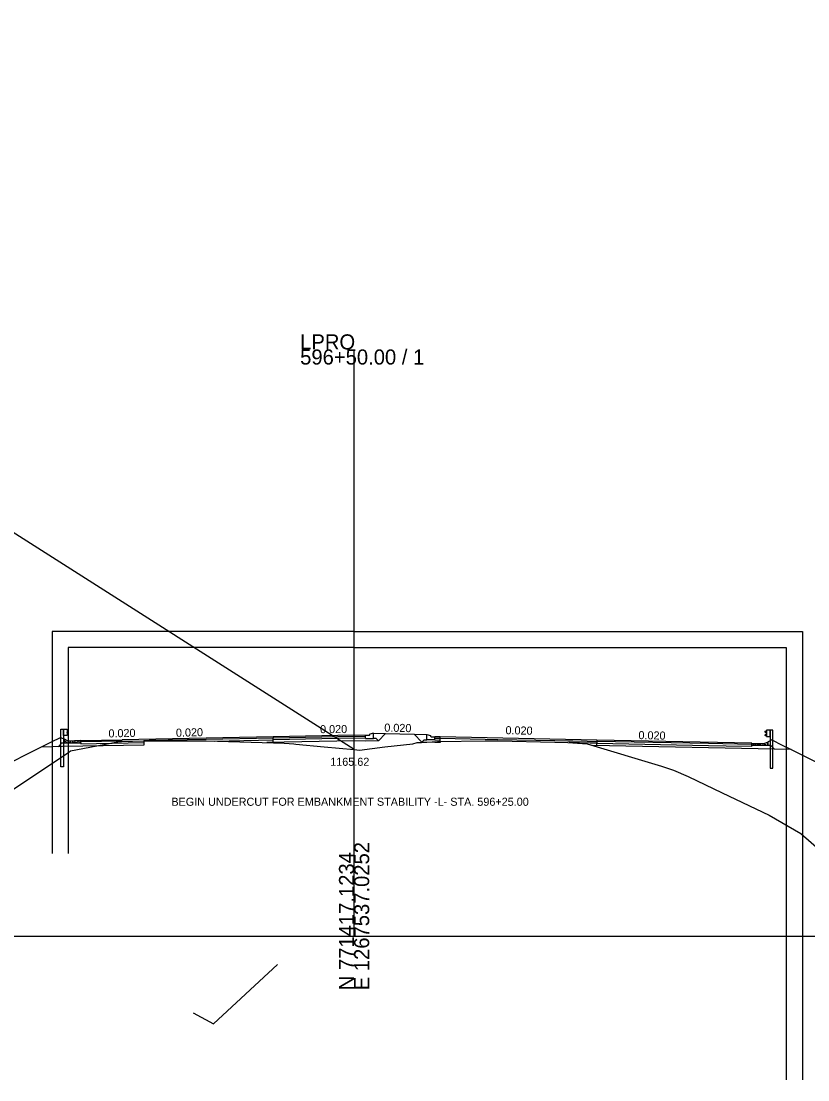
# Model space of a CAD drawing. Extents: x -3833 to 1267678, y -522 to 773248.
# Drawn here: x 88.3 to 234.1, y 7473.4 to 7669.7 of the extents above; entities that cross this region are included whole.
import ezdxf

# ---------------------------------------------------------------- set-up
doc = ezdxf.new("R2010")
doc.units = 0
for name, color, linetype in [('Exist Cross Section Cell', 7, 'Continuous'), ('Exist XS Center Line Elevation Label', 7, 'Continuous'), ('Exist XS Ground Line', 7, 'Continuous'), ('Prop CMT DNC', 7, 'Continuous'), ('Prop CMT Guardrail Graphics', 7, 'Continuous'), ('Prop CMT Pvmt Course 1', 7, 'Continuous'), ('Prop CMT Pvmt Course 2', 7, 'Continuous'), ('Prop CMT Pvmt Course 4', 7, 'Continuous'), ('Prop CMT Shld Paved Course 1', 7, 'Continuous'), ('Prop CMT Shld Paved Course 2', 7, 'Continuous'), ('Prop CMT Shld Paved Course 4', 7, 'Continuous'), ('Prop CMT Slope Grass', 7, 'Continuous'), ('Prop CMT Subgrade Earthwork', 7, 'Continuous'), ('Prop Conc Curb and Gutter', 7, 'Continuous'), ('Prop Conc Island Cover', 7, 'Continuous'), ('Prop XS Finish Grade', 7, 'Continuous'), ('Prop XS SE Text', 7, 'Continuous'), ('Scratch_Level_1', 7, 'Continuous'), ('Scratch_Level_3', 7, 'Continuous'), ('Scratch_Level_5', 7, 'Continuous'), ('Typical Curb CELL', 7, 'Continuous')]:
    doc.layers.add(name, color=color, linetype=linetype)

msp = doc.modelspace()

# ---------------------------------------------------------------- linework, layer by layer
at = {"layer": 'Exist Cross Section Cell'}
for p, q in [((150, 7500), (150, 7608.81)), ((0, 7500), (150, 7500)), ((150, 7500), (300, 7500))]:
    msp.add_line(p, q, dxfattribs=at)
at = {"layer": 'Exist XS Ground Line'}
for p, q in [((97.42, 7534.37), (104.91, 7535.79)), ((104.91, 7535.79), (106.52, 7536.1)), ((106.52, 7536.1), (106.87, 7536.1)), ((106.87, 7536.1), (110.94, 7536.25)), ((110.94, 7536.25), (112, 7536.25)), ((112, 7536.25), (122.56, 7536.24)), ((122.56, 7536.24), (135.03, 7535.89)), ((135.03, 7535.89), (136.17, 7535.86)), ((136.17, 7535.86), (138.81, 7535.71)), ((138.81, 7535.71), (139.17, 7535.62)), ((139.17, 7535.62), (144.43, 7535.15)), ((155.71, 7535.12), (160.87, 7535.71)), ((160.87, 7535.71), (161.71, 7535.93)), ((161.71, 7535.93), (162.5, 7535.96)), ((162.5, 7535.96), (165.44, 7536.1)), ((165.44, 7536.1), (174.31, 7536.23)), ((174.31, 7536.23), (176.65, 7536.27)), ((176.65, 7536.27), (187.22, 7535.99)), ((187.22, 7535.99), (189.65, 7535.93)), ((189.65, 7535.93), (190.53, 7535.87)), ((190.53, 7535.87), (193.21, 7535.69)), ((193.21, 7535.69), (207.01, 7531.54)), ((65.47, 7512.99), (97.09, 7534.15)), ((97.09, 7534.15), (97.42, 7534.37)), ((144.43, 7535.15), (150, 7534.62)), ((150, 7534.62), (151.01, 7534.52)), ((151.01, 7534.52), (155.71, 7535.12)), ((207.01, 7531.54), (209.24, 7530.79)), ((209.24, 7530.79), (211.95, 7529.63)), ((211.95, 7529.63), (218.22, 7526.59)), ((218.22, 7526.59), (226.93, 7522.47)), ((226.93, 7522.47), (232.84, 7519.06)), ((232.84, 7519.06), (241.36, 7511.58))]:
    msp.add_line(p, q, dxfattribs=at)
at = {"layer": 'Prop CMT Guardrail Graphics'}
for p, q in [((95.62, 7535.91), (95.62, 7538.41)), ((95.62, 7538.41), (96.11, 7538.41)), ((96.11, 7538.41), (96.11, 7535.9)), ((96.11, 7537.23), (96.11, 7538.41)), ((96.11, 7538.41), (96.78, 7538.41)), ((96.78, 7538.41), (96.78, 7537.23)), ((96.78, 7538.33), (96.78, 7537.31)), ((96.88, 7538.31), (96.78, 7538.33)), ((96.79, 7537.86), (97.02, 7538.06)), ((96.79, 7537.77), (96.79, 7537.86)), ((97.02, 7537.57), (96.79, 7537.77)), ((97.02, 7538.21), (96.88, 7538.31)), ((97.02, 7538.06), (97.02, 7538.21)), ((97.02, 7537.43), (97.02, 7537.57)), ((226.24, 7538.01), (226.39, 7538.11)), ((226.24, 7537.86), (226.24, 7538.01)), ((226.47, 7537.66), (226.24, 7537.86)), ((226.24, 7537.37), (226.47, 7537.57)), ((226.39, 7538.11), (226.49, 7538.13)), ((226.47, 7537.57), (226.47, 7537.66)), ((226.49, 7538.21), (226.49, 7537.03)), ((227.15, 7538.21), (226.49, 7538.21)), ((226.49, 7538.13), (226.49, 7537.11)), ((227.64, 7538.21), (227.15, 7538.21)), ((227.15, 7537.03), (227.15, 7538.21)), ((227.15, 7538.21), (227.15, 7535.7)), ((227.64, 7535.71), (227.64, 7538.21)), ((95.62, 7531.4), (95.62, 7535.91)), ((96.78, 7537.23), (96.11, 7537.23)), ((96.11, 7535.9), (96.11, 7531.4)), ((96.78, 7537.31), (96.88, 7537.33)), ((96.88, 7537.33), (97.02, 7537.43)), ((226.24, 7537.23), (226.24, 7537.37)), ((226.39, 7537.13), (226.24, 7537.23)), ((226.49, 7537.11), (226.39, 7537.13)), ((226.49, 7537.03), (227.15, 7537.03)), ((227.15, 7535.7), (227.15, 7531.2)), ((227.64, 7531.2), (227.64, 7535.71)), ((96.11, 7531.4), (95.62, 7531.4)), ((227.15, 7531.2), (227.64, 7531.2))]:
    msp.add_line(p, q, dxfattribs=at)
at = {"layer": 'Prop CMT Pvmt Course 1'}
for p, q in [((135, 7536.99), (107, 7536.43)), ((107, 7536.43), (107, 7536.43)), ((107, 7536.18), (111, 7536.26)), ((107, 7536.18), (107, 7536.18)), ((135, 7536.74), (135, 7536.74)), ((195, 7536.39), (165.98, 7536.96)), ((165.98, 7536.71), (165.98, 7536.71)), ((195, 7536.39), (195, 7536.39)), ((195, 7536.39), (195, 7536.14)), ((223.73, 7535.82), (195, 7536.39)), ((195, 7536.14), (195, 7536.14)), ((195, 7536.14), (195, 7536.14))]:
    msp.add_line(p, q, dxfattribs=at)
at = {"layer": 'Prop CMT Pvmt Course 2'}
for p, q in [((150, 7537.04), (135, 7536.74)), ((135, 7536.74), (135, 7536.74)), ((135, 7536.41), (135, 7536.41)), ((135, 7536.41), (135, 7536.41)), ((135, 7536.41), (135, 7536.41)), ((152.09, 7536.99), (150, 7537.04)), ((152.09, 7536.99), (152.09, 7536.99)), ((152.09, 7536.66), (152.09, 7536.66)), ((152.09, 7536.66), (152.09, 7536.66)), ((152.09, 7536.66), (152.09, 7536.66)), ((165.98, 7536.38), (165.98, 7536.71)), ((165.98, 7536.71), (165.98, 7536.71)), ((165.98, 7536.38), (165.98, 7536.38)), ((195, 7536.14), (195, 7535.81)), ((215.7, 7535.73), (195, 7536.14)), ((195, 7535.81), (215.7, 7535.4)), ((223.73, 7535.57), (215.7, 7535.73)), ((215.7, 7535.4), (219.01, 7535.32)), ((219.01, 7535.32), (223.73, 7535.24))]:
    msp.add_line(p, q, dxfattribs=at)
at = {"layer": 'Prop CMT Pvmt Course 4'}
for p, q in [((124.14, 7536.19), (124.14, 7536.19)), ((124.14, 7536.19), (124.14, 7536.19)), ((126.71, 7536.13), (126.71, 7536.13)), ((126.71, 7536.12), (126.71, 7536.12)), ((150, 7536.71), (135, 7536.41)), ((135, 7536.41), (135, 7536.41)), ((135, 7536.41), (135, 7536.41)), ((135.01, 7535.95), (135, 7536.41)), ((135, 7536.41), (135, 7536.41)), ((135.01, 7535.95), (135.01, 7535.95)), ((135.01, 7535.95), (135.01, 7535.95)), ((135.01, 7535.95), (135.01, 7535.95)), ((135.01, 7535.95), (135.01, 7535.95)), ((135.01, 7535.95), (135.01, 7535.95)), ((152.09, 7536.65), (150, 7536.71)), ((152.08, 7536.2), (152.08, 7536.2)), ((152.08, 7536.2), (152.08, 7536.2)), ((154.09, 7536.7), (153.59, 7536.68)), ((154.51, 7536.23), (154.09, 7536.7)), ((162.54, 7536), (162.99, 7536.44)), ((162.54, 7536), (162.54, 7536)), ((162.99, 7536.44), (163.49, 7536.43)), ((164.99, 7536.4), (165.98, 7536.38)), ((165.98, 7536.1), (165.98, 7536.38)), ((193.76, 7535.84), (189.85, 7535.91)), ((195, 7535.81), (193.76, 7535.84)), ((195, 7535.36), (195, 7535.81))]:
    msp.add_line(p, q, dxfattribs=at)
at = {"layer": 'Prop CMT Shld Paved Course 1'}
for p, q in [((96.96, 7535.93), (96.96, 7535.93)), ((96.96, 7535.93), (96.96, 7535.93)), ((96.96, 7535.93), (96.96, 7535.93)), ((96.96, 7535.93), (96.96, 7535.93)), ((96.96, 7535.93), (96.96, 7535.93)), ((96.96, 7535.93), (96.96, 7535.93)), ((97.01, 7536.2), (97.01, 7536.2)), ((97.01, 7536.2), (97.01, 7536.2)), ((97.01, 7536.2), (97.01, 7536.2)), ((99.33, 7536.28), (107, 7536.43)), ((107, 7536.18), (99.33, 7536.03)), ((107, 7536.18), (107, 7536.18)), ((150, 7537.29), (135, 7536.99)), ((135, 7536.99), (135, 7536.99)), ((135, 7536.99), (135, 7536.74)), ((135, 7536.74), (135, 7536.74)), ((135, 7536.74), (135, 7536.74)), ((152.09, 7537.24), (150, 7537.29)), ((152.09, 7537.24), (152.09, 7537.24)), ((152.09, 7536.99), (152.09, 7536.99)), ((152.09, 7536.99), (152.09, 7536.99)), ((165.98, 7536.96), (164.99, 7536.98)), ((164.99, 7536.73), (165.98, 7536.71)), ((165.98, 7536.71), (165.98, 7536.96)), ((165.98, 7536.96), (165.98, 7536.96))]:
    msp.add_line(p, q, dxfattribs=at)
at = {"layer": 'Prop CMT Shld Paved Course 2'}
for p, q in [((96.62, 7535.59), (96.62, 7535.59)), ((96.62, 7535.59), (96.62, 7535.59)), ((96.62, 7535.59), (96.62, 7535.59)), ((96.62, 7535.59), (96.62, 7535.59)), ((96.96, 7535.93), (96.96, 7535.93)), ((96.96, 7535.93), (96.96, 7535.93)), ((107, 7536.11), (107, 7536.11)), ((107, 7535.85), (107, 7535.85)), ((112, 7536.28), (111, 7536.26)), ((122.56, 7536.5), (112, 7536.28)), ((112, 7536.25), (112, 7536.25)), ((135, 7536.74), (122.56, 7536.5)), ((122.56, 7536.5), (122.56, 7536.5)), ((122.56, 7536.5), (122.56, 7536.5)), ((122.56, 7536.24), (122.56, 7536.24)), ((122.56, 7536.24), (122.56, 7536.24)), ((124.14, 7536.19), (135, 7536.41)), ((124.14, 7536.19), (124.14, 7536.19)), ((124.14, 7536.19), (124.14, 7536.19)), ((135, 7536.41), (135, 7536.74)), ((135, 7536.74), (135, 7536.74)), ((135, 7536.41), (135, 7536.41)), ((165.98, 7536.71), (165.98, 7536.71)), ((165.98, 7536.71), (165.98, 7536.71)), ((165.98, 7536.71), (174.31, 7536.56)), ((165.98, 7536.38), (165.98, 7536.38)), ((165.98, 7536.38), (165.98, 7536.38)), ((165.98, 7536.38), (165.98, 7536.38)), ((165.98, 7536.38), (165.98, 7536.38)), ((174.31, 7536.56), (174.31, 7536.56)), ((174.31, 7536.56), (176.65, 7536.51)), ((174.31, 7536.23), (174.31, 7536.23)), ((176.65, 7536.51), (176.65, 7536.51)), ((176.65, 7536.51), (187.22, 7536.3)), ((176.65, 7536.27), (176.65, 7536.27)), ((187.22, 7536.3), (187.22, 7536.3)), ((187.22, 7536.3), (189.65, 7536.25)), ((187.22, 7535.99), (187.22, 7535.99)), ((189.65, 7536.25), (189.65, 7536.25)), ((189.65, 7536.25), (189.65, 7536.25)), ((189.65, 7536.25), (190.53, 7536.23)), ((189.65, 7535.93), (189.65, 7535.93)), ((189.65, 7535.93), (189.65, 7535.93)), ((189.85, 7535.91), (189.85, 7535.91)), ((190.53, 7536.23), (190.53, 7536.23)), ((190.53, 7536.23), (193.21, 7536.18)), ((190.53, 7535.9), (190.53, 7535.9)), ((193.21, 7536.18), (195, 7536.14)), ((195, 7536.14), (195, 7536.14)), ((195, 7535.81), (195, 7535.81)), ((195, 7535.81), (195, 7535.81))]:
    msp.add_line(p, q, dxfattribs=at)
at = {"layer": 'Prop CMT Shld Paved Course 4'}
for p, q in [((95.1, 7535.15), (95.82, 7535.86)), ((95.82, 7535.86), (96.32, 7535.86)), ((99.34, 7535.7), (111, 7535.93)), ((99.34, 7535.86), (99.34, 7535.7)), ((223.73, 7535.4), (223.73, 7535.24)), ((227.26, 7535.4), (226.75, 7535.4)), ((227.97, 7534.7), (227.26, 7535.4))]:
    msp.add_line(p, q, dxfattribs=at)
at = {"layer": 'Prop CMT Slope Grass'}
for p, q in [((153.59, 7537.68), (155.85, 7537.63)), ((93.71, 7535.93), (91.98, 7535.07)), ((95.63, 7536.89), (93.71, 7535.93)), ((95.63, 7536.89), (96.32, 7536.54)), ((161.12, 7537.49), (163.49, 7537.43)), ((227.45, 7536.43), (226.75, 7536.08)), ((227.45, 7536.43), (229.36, 7535.47)), ((229.36, 7535.47), (231.03, 7534.64))]:
    msp.add_line(p, q, dxfattribs=at)
at = {"layer": 'Prop CMT Subgrade Earthwork'}
for p, q in [((154.51, 7536.23), (155.85, 7537.63)), ((111, 7536.25), (111.01, 7535.44)), ((150, 7536.26), (133.82, 7535.92)), ((152.08, 7536.2), (150, 7536.26)), ((154.51, 7536.23), (152.08, 7536.2)), ((162.54, 7536), (161.12, 7537.49)), ((164.99, 7535.94), (162.54, 7536)), ((165.98, 7535.92), (164.99, 7535.94)), ((165.98, 7536.1), (165.98, 7535.92)), ((95.94, 7535.17), (91.98, 7535.07)), ((111.01, 7535.44), (95.94, 7535.17)), ((231.03, 7534.64), (194.26, 7535.37))]:
    msp.add_line(p, q, dxfattribs=at)
at = {"layer": 'Prop Conc Curb and Gutter'}
for p, q in [((153.59, 7537.68), (152.94, 7537.47)), ((153.59, 7536.68), (153.59, 7537.68)), ((152.78, 7537.25), (152.09, 7537.24)), ((152.09, 7536.65), (152.09, 7537.24)), ((152.09, 7536.65), (153.59, 7536.68)), ((152.84, 7537.33), (152.84, 7537.31)), ((163.49, 7536.43), (163.49, 7537.43)), ((163.49, 7537.43), (164.14, 7537.21)), ((164.99, 7536.4), (163.49, 7536.43)), ((164.24, 7537.07), (164.24, 7537.06)), ((164.3, 7536.99), (164.99, 7536.98)), ((164.99, 7536.4), (164.99, 7536.98))]:
    msp.add_line(p, q, dxfattribs=at)
for centre, radius, start, end in [((152.78, 7537.31), 0.0625, 271.1458, 360), ((152.98, 7537.33), 0.146, 108.435, 180), ((164.09, 7537.07), 0.146, 0, 71.565), ((164.3, 7537.06), 0.0625, 180, 268.8542)]:
    msp.add_arc(centre, radius, start, end, dxfattribs=at)
at = {"layer": 'Prop Conc Island Cover'}
for p, q in [((163.49, 7537.43), (163.49, 7537.43)), ((163.49, 7537.18), (163.49, 7537.18))]:
    msp.add_line(p, q, dxfattribs=at)
at = {"layer": 'Prop XS Finish Grade'}
for p, q in [((155.85, 7537.63), (161.12, 7537.49)), ((163.49, 7537.43), (163.49, 7537.43)), ((91.98, 7535.07), (46.06, 7512.11)), ((231.03, 7534.64), (274.76, 7512.77))]:
    msp.add_line(p, q, dxfattribs=at)
at = {"layer": 'Scratch_Level_1'}
msp.add_line((150, 7534.62), (-62.25, 7669.68), dxfattribs=at)
at = {"layer": 'Scratch_Level_3'}
msp.add_lwpolyline([(111, 7536.25), (111.01, 7535.44)], dxfattribs=at)
at = {"layer": 'Scratch_Level_5'}
for p, q in [((123.96, 7483.74), (135.81, 7494.76)), ((120.17, 7485.84), (123.96, 7483.74))]:
    msp.add_line(p, q, dxfattribs=at)
for points in [[(150, 7556.52), (94, 7556.52), (94, 7515.35)], [(150, 7556.52), (233.14, 7556.52), (233.14, 7473.39)], [(150, 7553.52), (97, 7553.52), (97, 7515.35)], [(150, 7553.52), (230.14, 7553.52), (230.14, 7473.39)]]:
    msp.add_lwpolyline(points, dxfattribs=at)
at = {"layer": 'Typical Curb CELL'}
for p, q in [((96.32, 7535.86), (96.32, 7536.54)), ((97.01, 7536.2), (96.32, 7536.54)), ((96.32, 7535.86), (99.34, 7535.86)), ((96.36, 7536.16), (96.51, 7536.21)), ((96.5, 7536.12), (96.36, 7536.16)), ((96.51, 7536.21), (96.5, 7536.12)), ((97.03, 7536.08), (96.93, 7536.01)), ((96.93, 7536.01), (97.09, 7535.97)), ((99.33, 7536.28), (97.01, 7536.2)), ((97.09, 7535.97), (97.03, 7536.08)), ((97.77, 7536.14), (97.74, 7536.02)), ((97.74, 7536.02), (97.86, 7536.02)), ((97.86, 7536.02), (97.77, 7536.14)), ((98.28, 7536.08), (98.18, 7536.01)), ((98.18, 7536.01), (98.34, 7535.97)), ((98.34, 7535.97), (98.28, 7536.08)), ((99.02, 7536.14), (98.99, 7536.02)), ((98.99, 7536.02), (99.11, 7536.02)), ((99.11, 7536.02), (99.02, 7536.14)), ((99.34, 7536.28), (99.34, 7536.28)), ((99.34, 7535.86), (99.34, 7536.27)), ((223.73, 7535.82), (223.73, 7535.82)), ((223.73, 7535.4), (223.73, 7535.81)), ((223.74, 7535.82), (226.06, 7535.74)), ((223.97, 7535.56), (224.06, 7535.67)), ((224.09, 7535.56), (223.97, 7535.56)), ((224.06, 7535.67), (224.09, 7535.56)), ((224.73, 7535.5), (224.8, 7535.62)), ((224.9, 7535.54), (224.73, 7535.5)), ((224.8, 7535.62), (224.9, 7535.54)), ((225.22, 7535.56), (225.3, 7535.67)), ((225.34, 7535.56), (225.22, 7535.56)), ((225.3, 7535.67), (225.34, 7535.56)), ((225.98, 7535.5), (226.05, 7535.62)), ((226.15, 7535.54), (225.98, 7535.5)), ((226.05, 7535.62), (226.15, 7535.54)), ((226.06, 7535.74), (226.75, 7536.08)), ((226.56, 7535.75), (226.58, 7535.66)), ((226.72, 7535.7), (226.56, 7535.75)), ((226.58, 7535.66), (226.72, 7535.7)), ((226.75, 7535.4), (226.75, 7536.08)), ((226.75, 7535.4), (223.73, 7535.4))]:
    msp.add_line(p, q, dxfattribs=at)
for centre in [(96.39, 7536.25), (96.49, 7535.98), (96.61, 7536.03), (96.86, 7536.06), (96.88, 7536), (97.06, 7535.92), (97.08, 7536.02), (97.28, 7535.98), (97.33, 7536.1), (97.45, 7536.07), (97.48, 7535.94), (97.54, 7535.98), (97.73, 7535.98), (97.85, 7536.03), (97.95, 7536.02), (98.04, 7535.97), (98.1, 7536.11), (98.11, 7536.06), (98.13, 7536), (98.33, 7536.02), (98.53, 7535.98), (98.57, 7536.1), (98.62, 7536.07), (98.7, 7536.07), (98.73, 7535.94), (98.79, 7535.98), (98.85, 7536.15), (99.22, 7536.23), (99.25, 7536.1), (223.82, 7535.64), (223.86, 7535.77), (224.23, 7535.69), (224.37, 7535.61), (224.45, 7535.6), (224.5, 7535.64), (224.74, 7535.56), (224.95, 7535.54), (224.96, 7535.59), (224.97, 7535.65), (225.13, 7535.56), (225.22, 7535.57), (225.62, 7535.61), (225.75, 7535.64), (225.99, 7535.56), (226.2, 7535.54), (226.21, 7535.59), (226.47, 7535.57), (226.69, 7535.79), (224.29, 7535.51), (224.34, 7535.48), (224.55, 7535.52), (225.03, 7535.51), (225.34, 7535.51), (225.53, 7535.51), (225.59, 7535.48), (225.8, 7535.52), (226.02, 7535.46), (226.59, 7535.51)]:
    msp.add_circle(centre, 0.00802, dxfattribs=at)
for centre, start, end in [((99.33, 7536.27), 0, 92.048), ((223.74, 7535.81), 87.952, 180)]:
    msp.add_arc(centre, 0.0104, start, end, dxfattribs=at)

# ---------------------------------------------------------------- texts
at = {"layer": 'Exist Cross Section Cell'}
for s, p in [('LPRO', (140, 7608.81)), ('596+50.00 / 1', (140, 7606.01))]:
    msp.add_text(s, height=2.8, dxfattribs=at).set_placement(p)
for s, p in [('E 1267537.0252', (152.8, 7490)), ('N 771417.1234', (150, 7490))]:
    msp.add_text(s, height=2.8, rotation=90, dxfattribs=at).set_placement(p)
at = {"layer": 'Exist XS Center Line Elevation Label'}
for s, p in [('1165.62', (145.57, 7531.61)), ('BEGIN UNDERCUT FOR EMBANKMENT STABILITY -L- STA. 596+25.00', (116.12, 7524.2))]:
    msp.add_text(s, height=1.5, dxfattribs=at).set_placement(p)
at = {"layer": 'Prop CMT DNC'}
for p in [(101, 7536.31), (135, 7536.99), (135, 7536.99), (150, 7537.29), (215.7, 7535.98), (219.77, 7535.9)]:
    msp.add_text('X', height=0.00025, dxfattribs=at).set_placement(p)
at = {"layer": 'Prop XS SE Text'}
for rotation, p in [(358.8542, (155.59, 7537.95)), (1.397, (104.47, 7536.86)), (1.397, (116.98, 7536.99)), (0.2693, (143.69, 7537.66)), (358.8542, (178.06, 7537.47)), (358.8542, (202.71, 7536.56))]:
    msp.add_text('0.020', height=1.5, rotation=rotation, dxfattribs=at).set_placement(p)

doc.saveas('drawing.dxf')
